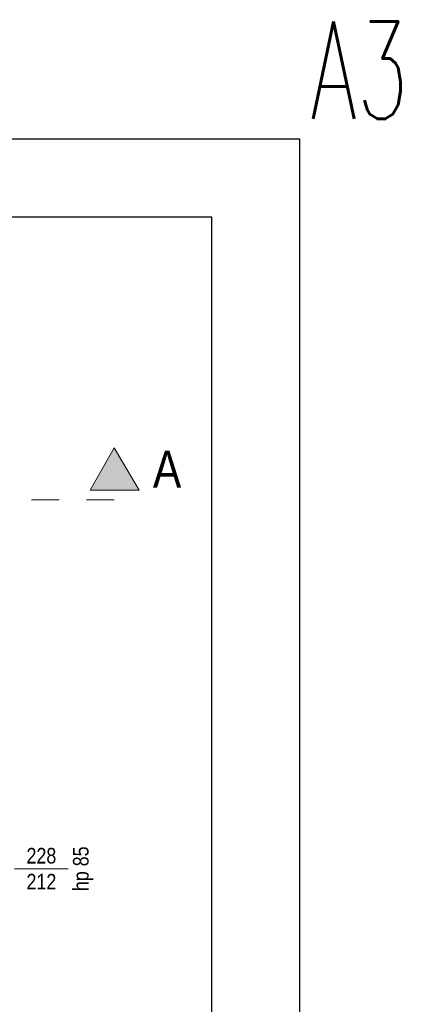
# Model space of a CAD drawing. Extents: x -289599 to -184549, y 66678 to 295474.
# Tile 824 of 832: x -240689 to -236776, y 217951 to 228056. Entities that reach past the tile are written whole.
import ezdxf

# ---------------------------------------------------------------- set-up
doc = ezdxf.new("R2010")
doc.units = 0
doc.header["$MEASUREMENT"] = 0
doc.linetypes.add('Dashed', pattern=[564.444447, 282.222223, -282.222223])
doc.layers.add('$ IE TABELA', color=7, linetype='Continuous')
for name, color, linetype, lineweight in [('Arch okna_Nr_Pióra__4', 8, 'Continuous', 9), ('INWENT OPISY_Nr_Pióra__21', 8, 'Continuous', 9), ('INWENT OPISY_Nr_Pióra__41', 8, 'Continuous', 15)]:
    doc.layers.add(name, color=color, linetype=linetype, lineweight=lineweight)
doc.styles.add('GENERATED_STYLE_6', font='ARIALN.TTF')
doc.styles.add('RomanS', font='romans.shx')

# ---------------------------------------------------------------- blocks, each defined once
blk = doc.blocks.new('a3eee')
at = {"layer": '$ IE TABELA'}
for p, q in [((23930.8, 4176.8), (19730.8, 4176.8)), ((23930.8, 1206.8), (23930.8, 4176.8)), ((23840.8, 4096.8), (19890.8, 4096.8)), ((23840.8, 1286.8), (23840.8, 4096.8))]:
    blk.add_line(p, q, dxfattribs=at)
at = {"layer": '$ IE TABELA', "style": 'RomanS', "width": 0.6168}
blk.add_text('A3', height=100, dxfattribs=at).set_placement((23941.8, 4197.5))

msp = doc.modelspace()

# ---------------------------------------------------------------- hatches: boundary and pattern name
at = {"layer": 'INWENT OPISY_Nr_Pióra__21', "linetype": 'Continuous'}
msp.add_hatch(color=256, dxfattribs=at).paths.add_polyline_path([(-239722, 223663), (-239966, 223227), (-239466, 223227)], flags=0)

# ---------------------------------------------------------------- linework, layer by layer
at = {"layer": 'Arch okna_Nr_Pióra__4', "linetype": 'Continuous'}
msp.add_line((-240742, 219342), (-240192, 219342), dxfattribs=at)
at = {"layer": 'INWENT OPISY_Nr_Pióra__41', "linetype": 'Continuous'}
for p, q in [((-239966, 223227), (-239722, 223663)), ((-239722, 223663), (-239466, 223227)), ((-239966, 223227), (-239466, 223227))]:
    msp.add_line(p, q, dxfattribs=at)
at = {"layer": 'INWENT OPISY_Nr_Pióra__41', "linetype": 'Dashed'}
msp.add_line((-239722, 223127), (-240822, 223127), dxfattribs=at)

# ---------------------------------------------------------------- block references
at = {"layer": '$ IE TABELA', "xscale": 10, "yscale": 10, "zscale": 10}
msp.add_blockref('a3eee', (-477126, 185063), dxfattribs=at)

# ---------------------------------------------------------------- texts
at = {"layer": 'Arch okna_Nr_Pióra__4', "linetype": 'Continuous', "insert": (-240143, 219342), "char_height": 160, "attachment_point": 2, "rotation": 90, "style": 'GENERATED_STYLE_6'}
msp.add_mtext('{hp 85}', dxfattribs=at)
at = {"layer": 'Arch okna_Nr_Pióra__4', "linetype": 'Continuous', "insert": (-240467, 219556), "char_height": 160, "width": 709.23, "attachment_point": 2, "line_spacing_factor": 0.997246, "style": 'GENERATED_STYLE_6'}
msp.add_mtext('{228\\P212}', dxfattribs=at)
at = {"layer": 'INWENT OPISY_Nr_Pióra__21', "linetype": 'Continuous', "insert": (-239178, 223634), "char_height": 380, "attachment_point": 2, "style": 'GENERATED_STYLE_6'}
msp.add_mtext('{A}', dxfattribs=at)

doc.saveas('drawing.dxf')
